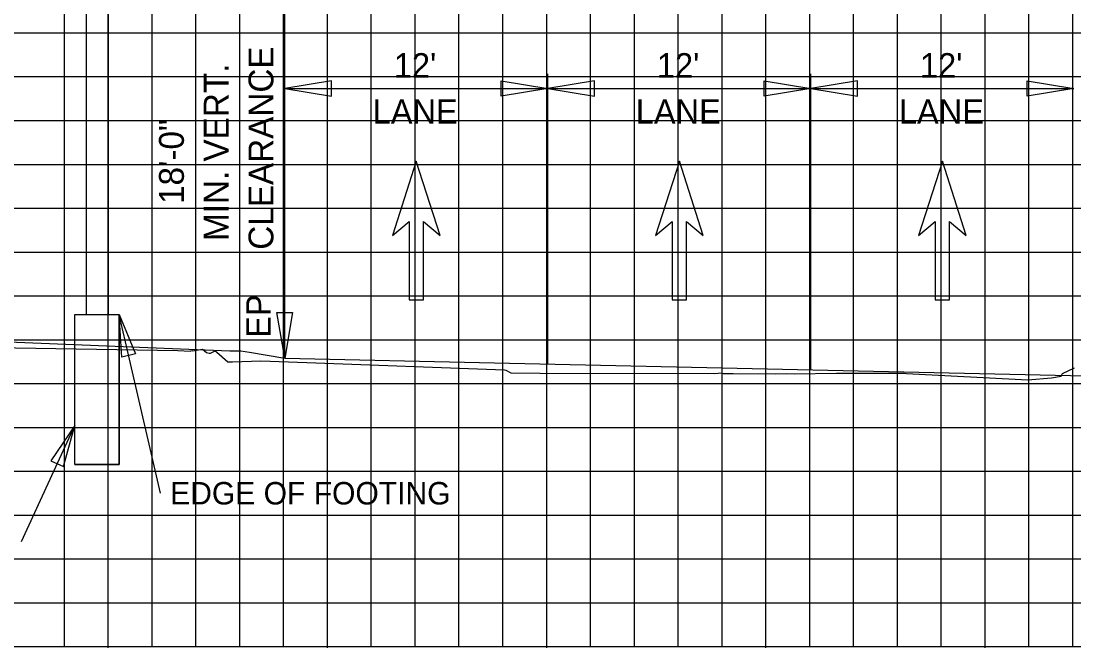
# Model space of a CAD drawing. Extents: x 1797809 to 2198143, y 249608 to 1237864.
# Drawn here: x 2196300.73 to 2196348.76, y 1237163.05 to 1237191.64 of the extents above; entities that cross this region are included whole.
import ezdxf

# ---------------------------------------------------------------- set-up
doc = ezdxf.new("R2010")
doc.units = 0
for name, color, linetype in [('3', 7, 'Continuous'), ('60', 7, 'Continuous'), ('DESIGN - SHEET - Light Grid', 7, 'Continuous'), ('DESIGN - TRAFFIC CONTROL PERMANENT - Signs', 7, 'Continuous'), ('GSDIMS', 7, 'Continuous'), ('GSSHT', 7, 'Continuous'), ('Level 28', 7, 'Continuous'), ('Level 55', 7, 'Continuous'), ('V7Level1', 7, 'Continuous')]:
    doc.layers.add(name, color=color, linetype=linetype)

msp = doc.modelspace()

# ---------------------------------------------------------------- linework, layer by layer
at = {"layer": '3'}
for p, q in [((2196303.707, 1237202.797), (2196303.707, 1237178.261)), ((2196304.707, 1237202.797), (2196304.707, 1237178.261)), ((2196312.758, 1237176.26), (2196312.758, 1237194.26)), ((2196324.758, 1237175.996), (2196324.758, 1237189.229)), ((2196336.758, 1237175.732), (2196336.758, 1237189.229)), ((2196303.182, 1237178.261), (2196305.207, 1237178.261)), ((2196303.182, 1237171.409), (2196303.182, 1237178.261)), ((2196305.207, 1237171.409), (2196305.207, 1237178.261)), ((2196307.094, 1237170.1), (2196305.207, 1237178.261)), ((2196300.756, 1237167.898), (2196303.182, 1237173.2)), ((2196303.182, 1237171.409), (2196305.207, 1237171.409))]:
    msp.add_line(p, q, dxfattribs=at)
at = {"layer": '60'}
for p, q in [((2196264.707, 1237163.106), (2196394.707, 1237163.106)), ((2196304.707, 1237163.046), (2196304.707, 1237163.106)), ((2196314.707, 1237163.046), (2196314.707, 1237163.106)), ((2196324.707, 1237163.046), (2196324.707, 1237163.106)), ((2196334.707, 1237163.046), (2196334.707, 1237163.106)), ((2196344.707, 1237163.046), (2196344.707, 1237163.106))]:
    msp.add_line(p, q, dxfattribs=at)
at = {"layer": 'DESIGN - SHEET - Light Grid'}
msp.add_lwpolyline([(2196283.782, 1237177.01), (2196307.88, 1237176.616), (2196308.443, 1237176.583), (2196308.515, 1237176.611), (2196308.547, 1237176.604), (2196309.013, 1237176.674), (2196309.197, 1237176.522), (2196309.311, 1237176.496), (2196309.373, 1237176.496), (2196309.582, 1237176.595), (2196309.59, 1237176.604), (2196309.591, 1237176.599), (2196309.661, 1237176.541), (2196310.167, 1237176.099), (2196310.38, 1237176.104), (2196311.669, 1237176.144), (2196313.767, 1237176.067), (2196322.787, 1237175.728), (2196322.838, 1237175.711), (2196323.079, 1237175.588), (2196324.416, 1237175.576), (2196332.376, 1237175.561), (2196332.683, 1237175.59), (2196332.757, 1237175.562), (2196333.211, 1237175.562), (2196335.123, 1237175.557), (2196335.658, 1237175.57), (2196335.994, 1237175.548), (2196337.934, 1237175.573), (2196339.699, 1237175.576), (2196341.016, 1237175.574), (2196341.126, 1237175.564), (2196346.651, 1237175.27), (2196347.739, 1237175.374), (2196348.177, 1237175.436), (2196348.242, 1237175.568), (2196348.781, 1237175.827)], dxfattribs=at)
at = {"layer": 'DESIGN - TRAFFIC CONTROL PERMANENT - Signs'}
msp.add_lwpolyline([(2196297.899, 1237177.095), (2196310.258, 1237176.6), (2196310.658, 1237176.6), (2196310.758, 1237176.6), (2196311.158, 1237176.532), (2196312.758, 1237176.26), (2196322.323, 1237176.05), (2196360.348, 1237175.213), (2196360.748, 1237175.18), (2196362.348, 1237175.046), (2196362.381, 1237175.146), (2196362.515, 1237175.546), (2196362.581, 1237175.546), (2196362.845, 1237175.546), (2196363.244, 1237175.562), (2196364.845, 1237175.626), (2196365.846, 1237175.647), (2196369.844, 1237175.726), (2196370.044, 1237175.734), (2196370.844, 1237175.766), (2196371.141, 1237175.866), (2196372.512, 1237176.322)], dxfattribs=at)
at = {"layer": 'GSDIMS'}
for p, q in [((2196312.758, 1237188.567), (2196324.758, 1237188.567)), ((2196324.758, 1237188.567), (2196336.758, 1237188.567)), ((2196336.758, 1237188.567), (2196348.758, 1237188.567))]:
    msp.add_line(p, q, dxfattribs=at)
for points in [[(2196312.758, 1237188.567), (2196314.886, 1237188.22), (2196314.886, 1237188.914)], [(2196324.758, 1237188.567), (2196322.629, 1237188.22), (2196322.629, 1237188.914)], [(2196324.758, 1237188.567), (2196326.886, 1237188.22), (2196326.886, 1237188.914)], [(2196336.758, 1237188.567), (2196334.629, 1237188.22), (2196334.629, 1237188.914)], [(2196336.758, 1237188.567), (2196338.886, 1237188.22), (2196338.886, 1237188.914)], [(2196348.758, 1237188.567), (2196346.629, 1237188.22), (2196346.629, 1237188.914)], [(2196312.758, 1237176.26), (2196312.403, 1237178.343), (2196313.112, 1237178.343)], [(2196305.207, 1237178.261), (2196305.952, 1237176.46), (2196305.328, 1237176.316)], [(2196303.182, 1237173.2), (2196302.091, 1237171.585), (2196302.673, 1237171.319)]]:
    msp.add_lwpolyline(points, close=True, dxfattribs=at)
at = {"layer": 'GSSHT'}
for p, q in [((2196302.707, 1237163.106), (2196302.707, 1237223.106)), ((2196304.707, 1237163.106), (2196304.707, 1237223.106)), ((2196306.707, 1237163.106), (2196306.707, 1237223.106)), ((2196308.707, 1237163.106), (2196308.707, 1237223.106)), ((2196310.707, 1237163.106), (2196310.707, 1237223.106)), ((2196312.707, 1237163.106), (2196312.707, 1237223.106)), ((2196314.707, 1237163.106), (2196314.707, 1237223.106)), ((2196316.707, 1237163.106), (2196316.707, 1237223.106)), ((2196318.707, 1237163.106), (2196318.707, 1237223.106)), ((2196320.707, 1237163.106), (2196320.707, 1237223.106)), ((2196322.707, 1237163.106), (2196322.707, 1237223.106)), ((2196324.707, 1237163.106), (2196324.707, 1237223.106)), ((2196326.707, 1237163.106), (2196326.707, 1237223.106)), ((2196328.707, 1237163.106), (2196328.707, 1237223.106)), ((2196330.707, 1237163.106), (2196330.707, 1237223.106)), ((2196332.707, 1237163.106), (2196332.707, 1237223.106)), ((2196334.707, 1237163.106), (2196334.707, 1237223.106)), ((2196336.707, 1237163.106), (2196336.707, 1237223.106)), ((2196338.707, 1237163.106), (2196338.707, 1237223.106)), ((2196340.707, 1237163.106), (2196340.707, 1237223.106)), ((2196342.707, 1237163.106), (2196342.707, 1237223.106)), ((2196344.707, 1237163.106), (2196344.707, 1237223.106)), ((2196346.707, 1237163.106), (2196346.707, 1237223.106)), ((2196348.707, 1237163.106), (2196348.707, 1237223.106)), ((2196264.707, 1237191.106), (2196394.707, 1237191.106)), ((2196264.707, 1237189.106), (2196394.707, 1237189.106)), ((2196264.707, 1237187.106), (2196394.707, 1237187.106)), ((2196264.707, 1237185.106), (2196394.707, 1237185.106)), ((2196264.707, 1237183.106), (2196394.707, 1237183.106)), ((2196264.707, 1237181.106), (2196394.707, 1237181.106)), ((2196264.707, 1237179.106), (2196394.707, 1237179.106)), ((2196264.707, 1237177.106), (2196394.707, 1237177.106)), ((2196264.707, 1237175.106), (2196394.707, 1237175.106)), ((2196264.707, 1237173.106), (2196394.707, 1237173.106)), ((2196264.707, 1237171.106), (2196394.707, 1237171.106)), ((2196264.707, 1237169.106), (2196394.707, 1237169.106)), ((2196264.707, 1237167.106), (2196394.707, 1237167.106)), ((2196264.707, 1237165.106), (2196394.707, 1237165.106)), ((2196264.707, 1237163.106), (2196394.707, 1237163.106))]:
    msp.add_line(p, q, dxfattribs=at)
at = {"layer": 'Level 28'}
for p, q in [((2196318.758, 1237185.257), (2196317.668, 1237181.859)), ((2196319.847, 1237181.859), (2196318.758, 1237185.257)), ((2196330.758, 1237185.257), (2196329.668, 1237181.859)), ((2196331.847, 1237181.859), (2196330.758, 1237185.257)), ((2196342.758, 1237185.257), (2196341.668, 1237181.859)), ((2196343.847, 1237181.859), (2196342.758, 1237185.257)), ((2196317.668, 1237181.859), (2196318.431, 1237182.499)), ((2196318.431, 1237182.499), (2196318.431, 1237178.927)), ((2196319.084, 1237178.927), (2196319.084, 1237182.499)), ((2196319.084, 1237182.499), (2196319.847, 1237181.859)), ((2196329.668, 1237181.859), (2196330.431, 1237182.499)), ((2196330.431, 1237182.499), (2196330.431, 1237178.927)), ((2196331.084, 1237178.927), (2196331.084, 1237182.499)), ((2196331.084, 1237182.499), (2196331.847, 1237181.859)), ((2196341.668, 1237181.859), (2196342.431, 1237182.499)), ((2196342.431, 1237182.499), (2196342.431, 1237178.927)), ((2196343.084, 1237178.927), (2196343.084, 1237182.499)), ((2196343.084, 1237182.499), (2196343.847, 1237181.859)), ((2196318.431, 1237178.927), (2196319.084, 1237178.927)), ((2196330.431, 1237178.927), (2196331.084, 1237178.927)), ((2196342.431, 1237178.927), (2196343.084, 1237178.927))]:
    msp.add_line(p, q, dxfattribs=at)
at = {"layer": 'V7Level1'}
msp.add_lwpolyline([(2196305.207, 1237171.409), (2196303.182, 1237171.409), (2196303.182, 1237178.261), (2196305.207, 1237178.261)], close=True, dxfattribs=at)

# ---------------------------------------------------------------- texts
at = {"layer": 'Level 55'}
for s, height, p in [('CLEARANCE', 1.1346, (2196312.242, 1237181.21)), ('MIN. VERT.', 1.1346, (2196310.2, 1237181.61)), ('18\'-0"', 1.1346, (2196308.158, 1237183.298)), ('EP', 1.1105, (2196312.117, 1237177.192))]:
    msp.add_text(s, height=height, rotation=90, dxfattribs=at).set_placement(p)
for s, height, p in [("12'", 1.1105, (2196317.736, 1237189.067)), ("12'", 1.1105, (2196329.736, 1237189.067)), ("12'", 1.1105, (2196341.736, 1237189.067)), ('LANE', 1.1105, (2196316.772, 1237186.956)), ('LANE', 1.1105, (2196328.772, 1237186.956)), ('LANE', 1.1105, (2196340.772, 1237186.956)), ('EDGE OF FOOTING', 1.02464, (2196307.533, 1237169.591))]:
    msp.add_text(s, height=height, dxfattribs=at).set_placement(p)

doc.saveas('drawing.dxf')
